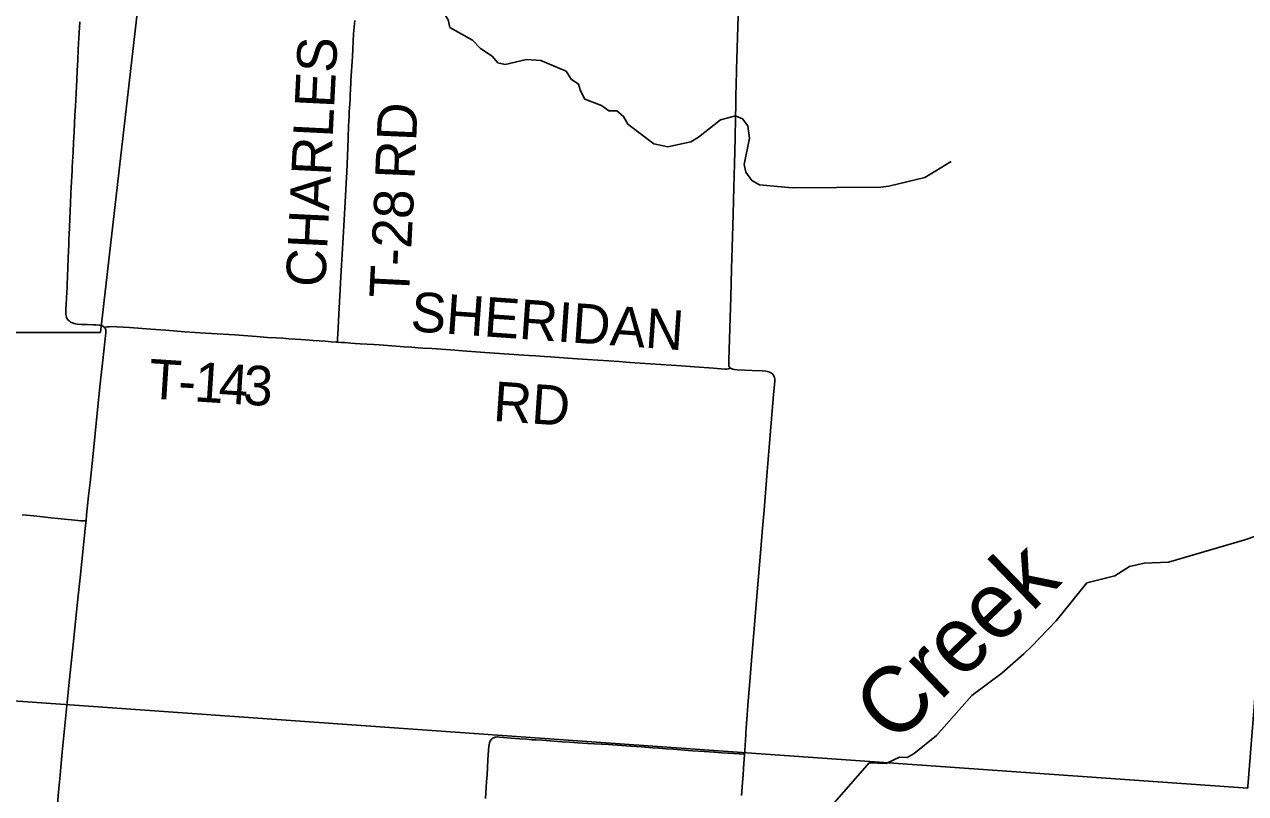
# Model space of a CAD drawing. Extents: x -49 to -8.2, y 9.4 to 23.5.
# Drawn here: x -45.786 to -44.909, y 17.164 to 17.716 of the extents above; entities that cross this region are included whole.
import ezdxf

# ---------------------------------------------------------------- set-up
doc = ezdxf.new("R2010")
doc.units = 0
for name, color, linetype in [('GM_X_County_Road', 7, 'Continuous'), ('GM_X_Minor_River', 7, 'Continuous'), ('GM_X_Minor_River_Text', 7, 'Continuous'), ('GM_X_Township', 7, 'Continuous'), ('GM_X_Township_Road', 7, 'Continuous'), ('GM_X_Township_Road_Text', 7, 'Continuous')]:
    doc.layers.add(name, color=color, linetype=linetype)

msp = doc.modelspace()

# ---------------------------------------------------------------- linework, layer by layer
at = {"layer": 'GM_X_County_Road'}
for points in [[(-45.27941, 17.4689), (-45.27973, 17.46918), (-45.28006, 17.46958), (-45.28034, 17.47007), (-45.28048, 17.4706), (-45.28057, 17.47128), (-45.28055, 17.47237), (-45.28048, 17.47452), (-45.27954, 17.50495), (-45.27914, 17.51986), (-45.27857, 17.54004), (-45.27799, 17.56302), (-45.27751, 17.57948), (-45.27703, 17.59842), (-45.27674, 17.60711), (-45.27649, 17.61519), (-45.27628, 17.6245), (-45.27607, 17.63444), (-45.27574, 17.64842), (-45.27553, 17.65774), (-45.27541, 17.66519), (-45.27529, 17.67139), (-45.27506, 17.68288), (-45.27467, 17.69841), (-45.2737, 17.72946)], [(-45.75068, 17.50094), (-45.75072, 17.50094), (-45.75188, 17.50132), (-45.75275, 17.50169), (-45.75338, 17.50199), (-45.75384, 17.50227), (-45.75436, 17.50272), (-45.75495, 17.50327), (-45.75553, 17.50402), (-45.7559, 17.50483), (-45.75619, 17.50557), (-45.75641, 17.5063), (-45.75655, 17.50749), (-45.75663, 17.50981), (-45.75657, 17.51156), (-45.75644, 17.51436), (-45.75625, 17.51902), (-45.75597, 17.52336), (-45.7557, 17.52676), (-45.75558, 17.52862), (-45.75511, 17.54103), (-45.75467, 17.55344), (-45.75452, 17.55714), (-45.75445, 17.55931), (-45.7544, 17.56241), (-45.75434, 17.56427), (-45.75389, 17.57605), (-45.75366, 17.58132), (-45.75271, 17.59991), (-45.75265, 17.60114), (-45.75249, 17.60392), (-45.7524, 17.60545), (-45.75227, 17.60761), (-45.75215, 17.60977), (-45.752, 17.61285), (-45.75177, 17.61718), (-45.75144, 17.624), (-45.75109, 17.63083), (-45.75071, 17.63858), (-45.75011, 17.65038), (-45.74982, 17.65658), (-45.74878, 17.67581), (-45.74846, 17.68232), (-45.74808, 17.69008), (-45.74773, 17.69722), (-45.74748, 17.70218), (-45.74693, 17.71334), (-45.74671, 17.71737)], [(-45.72905, 17.4982), (-45.72953, 17.49867), (-45.73009, 17.49903), (-45.73071, 17.49928), (-45.73116, 17.49945), (-45.73192, 17.49965), (-45.73267, 17.49975), (-45.73518, 17.4999), (-45.73705, 17.49999), (-45.74109, 17.5001), (-45.74575, 17.50029), (-45.74855, 17.50054), (-45.7495, 17.50067), (-45.75068, 17.50094)], [(-45.74217, 17.35917), (-45.74171, 17.36358), (-45.74027, 17.37717), (-45.73923, 17.38675), (-45.73736, 17.40498), (-45.7356, 17.42198), (-45.73381, 17.43897), (-45.73192, 17.45751), (-45.72964, 17.47882), (-45.72839, 17.48994), (-45.72789, 17.49429), (-45.72786, 17.49526), (-45.72794, 17.49588), (-45.72801, 17.49643), (-45.72823, 17.49705), (-45.7286, 17.49767), (-45.72903, 17.49819), (-45.72905, 17.4982)], [(-45.26928, 17.19191), (-45.26913, 17.19445), (-45.26864, 17.2022), (-45.26842, 17.20559), (-45.26834, 17.20714), (-45.26784, 17.21394), (-45.26739, 17.22014), (-45.26693, 17.22664), (-45.26522, 17.24707), (-45.26422, 17.25915), (-45.26278, 17.27617), (-45.26207, 17.28453), (-45.26087, 17.29939), (-45.25939, 17.31641), (-45.25751, 17.33902), (-45.25653, 17.3511), (-45.25527, 17.36689), (-45.25298, 17.39475), (-45.25228, 17.40342), (-45.24989, 17.43253), (-45.24861, 17.44707), (-45.24769, 17.45728), (-45.24761, 17.45909), (-45.24754, 17.46029), (-45.2476, 17.46115), (-45.24778, 17.46207), (-45.24793, 17.46256), (-45.24829, 17.46336), (-45.2488, 17.46418), (-45.2495, 17.46493), (-45.24976, 17.46512), (-45.25039, 17.46554), (-45.25118, 17.46596), (-45.25207, 17.46629), (-45.25291, 17.46651), (-45.25398, 17.46671), (-45.25653, 17.46692), (-45.2637, 17.46718), (-45.27458, 17.46771), (-45.27642, 17.46789), (-45.27758, 17.46808), (-45.2784, 17.46835), (-45.27887, 17.46857), (-45.27933, 17.46883), (-45.27941, 17.4689)], [(-45.75712, 17.21474), (-45.75636, 17.22205), (-45.75562, 17.22916), (-45.75392, 17.24553), (-45.75133, 17.27057), (-45.74896, 17.29406), (-45.74779, 17.30549), (-45.74644, 17.31847), (-45.7438, 17.34412), (-45.74252, 17.35586), (-45.74217, 17.35917)], [(-45.77273, 17.04971), (-45.77249, 17.05232), (-45.77044, 17.07335), (-45.76897, 17.08975), (-45.76832, 17.09593), (-45.76704, 17.1086), (-45.76646, 17.11447), (-45.76575, 17.12158), (-45.76476, 17.13178), (-45.76449, 17.13456), (-45.76276, 17.15467), (-45.76234, 17.15931), (-45.76187, 17.16457), (-45.76122, 17.17199), (-45.76081, 17.17663), (-45.76025, 17.18251), (-45.7592, 17.19332), (-45.75836, 17.2029), (-45.75712, 17.21474)], [(-45.27136, 17.16224), (-45.27074, 17.17154), (-45.27035, 17.1768), (-45.26996, 17.18175), (-45.2695, 17.18826), (-45.26932, 17.19136), (-45.26928, 17.19191)]]:
    msp.add_lwpolyline(points, dxfattribs=at)
at = {"layer": 'GM_X_Minor_River'}
for points in [[(-45.49175, 17.79259), (-45.49598, 17.7869), (-45.49513, 17.78062), (-45.49256, 17.77527), (-45.48183, 17.76979), (-45.47634, 17.76971), (-45.47573, 17.75983), (-45.48592, 17.7505), (-45.48827, 17.7456), (-45.48796, 17.72852), (-45.48204, 17.71894), (-45.4808, 17.71341), (-45.46463, 17.70425), (-45.4589, 17.69835)], [(-45.4589, 17.69835), (-45.45057, 17.69285), (-45.44645, 17.68805), (-45.44116, 17.68684), (-45.42575, 17.69044), (-45.41552, 17.68974), (-45.39741, 17.68191), (-45.39387, 17.67617), (-45.38841, 17.67268), (-45.38695, 17.66792), (-45.38399, 17.66181), (-45.37191, 17.65729), (-45.36683, 17.65361), (-45.36095, 17.65354), (-45.35607, 17.64949), (-45.3531, 17.64395), (-45.3343, 17.62985), (-45.32428, 17.62782), (-45.30774, 17.63121), (-45.3022, 17.63456), (-45.28649, 17.64707), (-45.27584, 17.64997), (-45.27074, 17.64782), (-45.26682, 17.64283), (-45.26579, 17.6339), (-45.26943, 17.61515), (-45.26836, 17.60945), (-45.26407, 17.60351), (-45.2586, 17.6004), (-45.23511, 17.59839), (-45.17138, 17.5987), (-45.16569, 17.59939), (-45.13982, 17.60569), (-45.1209, 17.61722)], [(-45.20454, 17.15708), (-45.17974, 17.18561), (-45.1676, 17.18507), (-45.15788, 17.18969), (-45.15238, 17.18943), (-45.14741, 17.1924), (-45.13152, 17.2051), (-45.10614, 17.234), (-45.08452, 17.24986), (-45.06861, 17.26389), (-45.06324, 17.26913), (-45.04538, 17.2875), (-45.02343, 17.31474), (-45.00327, 17.31979), (-44.99276, 17.32649), (-44.9823, 17.32882), (-44.96484, 17.32954), (-44.91003, 17.34554), (-44.89403, 17.35122)]]:
    msp.add_lwpolyline(points, dxfattribs=at)
at = {"layer": 'GM_X_Township'}
for points in [[(-45.97916, 17.4944), (-45.73184, 17.49447), (-45.70046, 17.76743)], [(-45.97916, 17.4944), (-45.73184, 17.49447), (-45.70046, 17.76743)], [(-43.71722, 15.18325), (-43.87916, 15.1984), (-44.06357, 15.21525), (-44.16568, 15.22458), (-44.52941, 15.25783), (-44.76178, 15.2786), (-45.51504, 15.35475), (-45.78121, 15.37701), (-46.16919, 15.41553), (-46.12789, 16.02951), (-46.09848, 16.46651), (-46.04007, 16.96971), (-46.00808, 17.24521), (-45.75383, 17.22725), (-45.26756, 17.19288), (-44.90793, 17.16748), (-44.90785, 17.16872), (-44.88623, 17.44008), (-44.88572, 17.44739), (-44.35121, 17.40327), (-44.11998, 17.3857), (-43.53715, 17.34141)], [(-44.90793, 17.16748), (-45.26756, 17.19288), (-45.75383, 17.22725), (-46.00808, 17.24521)]]:
    msp.add_lwpolyline(points, dxfattribs=at)
at = {"layer": 'GM_X_Township_Road'}
for points in [[(-45.56155, 17.4875), (-45.56146, 17.49057), (-45.5614, 17.49275), (-45.56057, 17.50764), (-45.55883, 17.53868), (-45.5575, 17.56258), (-45.5561, 17.58803), (-45.55543, 17.60169), (-45.55498, 17.60944), (-45.55439, 17.62118), (-45.5541, 17.62727), (-45.5538, 17.63365), (-45.55357, 17.64327), (-45.55346, 17.64575), (-45.55323, 17.65041), (-45.55308, 17.65289), (-45.55277, 17.65847), (-45.55257, 17.66157), (-45.55246, 17.66404), (-45.55216, 17.66993), (-45.55198, 17.67303), (-45.55187, 17.67521), (-45.55082, 17.69258), (-45.54997, 17.70872), (-45.54923, 17.71832)], [(-45.72905, 17.4982), (-45.72669, 17.49848), (-45.72543, 17.49863), (-45.72389, 17.4987), (-45.71993, 17.49854), (-45.71094, 17.49796), (-45.69558, 17.4968), (-45.68492, 17.49604), (-45.67129, 17.49504), (-45.65642, 17.49397), (-45.63533, 17.49266), (-45.61984, 17.49154), (-45.61178, 17.49097), (-45.60559, 17.49057), (-45.60093, 17.4903), (-45.5966, 17.48997), (-45.59195, 17.48967), (-45.58792, 17.48936), (-45.5842, 17.48909), (-45.57894, 17.48872), (-45.57037, 17.48812), (-45.56618, 17.48779), (-45.56252, 17.48756), (-45.56155, 17.4875)], [(-45.56155, 17.4875), (-45.55911, 17.48735), (-45.55663, 17.48719), (-45.55198, 17.48689), (-45.54889, 17.48667), (-45.54517, 17.48643), (-45.53556, 17.48576), (-45.53153, 17.48551), (-45.51945, 17.48466), (-45.51358, 17.48424), (-45.50832, 17.48388), (-45.50368, 17.48354), (-45.50028, 17.48331), (-45.49377, 17.4829), (-45.48044, 17.48194), (-45.47735, 17.48167), (-45.47177, 17.48126), (-45.45574, 17.48017), (-45.4383, 17.47893), (-45.43137, 17.47849), (-45.42405, 17.47797), (-45.4191, 17.47761), (-45.4129, 17.47719), (-45.40856, 17.47694), (-45.40237, 17.47651), (-45.39618, 17.47608), (-45.38937, 17.47561), (-45.38194, 17.4751), (-45.3745, 17.47458), (-45.36676, 17.47408), (-45.35935, 17.47353), (-45.35159, 17.47299), (-45.34415, 17.47245), (-45.33672, 17.47192), (-45.32929, 17.47145), (-45.32192, 17.47094), (-45.31458, 17.47043), (-45.30513, 17.46977), (-45.2915, 17.46876), (-45.28343, 17.46819), (-45.2827, 17.46816), (-45.2819, 17.4682), (-45.28094, 17.46835), (-45.28003, 17.46864), (-45.27941, 17.4689)], [(-45.78795, 17.36358), (-45.78487, 17.36325), (-45.77965, 17.36276), (-45.77129, 17.36192), (-45.76742, 17.36153), (-45.76241, 17.36096), (-45.75763, 17.3604), (-45.75019, 17.35975), (-45.74579, 17.3594), (-45.74375, 17.35927), (-45.74217, 17.35917)], [(-45.45527, 17.16007), (-45.45448, 17.17214), (-45.45416, 17.17679), (-45.45351, 17.18764), (-45.45302, 17.19476), (-45.45281, 17.19726), (-45.4525, 17.19968), (-45.45236, 17.20027), (-45.45197, 17.2012), (-45.45151, 17.20191), (-45.45068, 17.20282), (-45.44994, 17.20336), (-45.44945, 17.20361), (-45.44936, 17.20364)], [(-45.44936, 17.20364), (-45.44882, 17.20388), (-45.4483, 17.20403), (-45.44762, 17.20411), (-45.44638, 17.20414), (-45.44515, 17.20406), (-45.44237, 17.20382), (-45.43687, 17.20341), (-45.43053, 17.20288), (-45.4256, 17.2025), (-45.42207, 17.20222), (-45.41902, 17.20204), (-45.41432, 17.20177), (-45.40591, 17.20124), (-45.40014, 17.20076), (-45.39489, 17.20041), (-45.38901, 17.19999), (-45.3821, 17.19959), (-45.36704, 17.19868), (-45.35089, 17.19757), (-45.34314, 17.19707), (-45.3354, 17.19644), (-45.33076, 17.19605), (-45.3255, 17.19564), (-45.32054, 17.1953), (-45.3066, 17.1943), (-45.29824, 17.19369), (-45.29111, 17.19321), (-45.28551, 17.19287), (-45.27312, 17.19217), (-45.27251, 17.19213), (-45.26928, 17.19191)]]:
    msp.add_lwpolyline(points, dxfattribs=at)

# ---------------------------------------------------------------- texts
at = {"layer": 'GM_X_Minor_River_Text'}
msp.add_text('Creek', height=0.047345, rotation=44.00958, dxfattribs=at).set_placement((-45.16195, 17.19765))
at = {"layer": 'GM_X_Township_Road_Text'}
for s, height, rotation, p in [('CHARLES', 0.028409, 87.16632, (-45.57037, 17.52657)), ('RD', 0.028409, 87.5301, (-45.50625, 17.60406)), ('T-28', 0.028409, 87.15552, (-45.51038, 17.51856)), ('SHERIDAN', 0.028409, 355.9622, (-45.50964, 17.49549)), ('T', 0.02841, 356.26461, (-45.69784, 17.44722)), ('1', 0.02841, 356.29775, (-45.66497, 17.44507)), ('4', 0.02841, 356.36505, (-45.64747, 17.44394)), ('3', 0.02841, 356.67052, (-45.62984, 17.44282)), ('-', 0.02841, 356.2649, (-45.67663, 17.44583)), ('RD', 0.028409, 356.12559, (-45.45027, 17.43105))]:
    msp.add_text(s, height=height, rotation=rotation, dxfattribs=at).set_placement(p)

doc.saveas('drawing.dxf')
